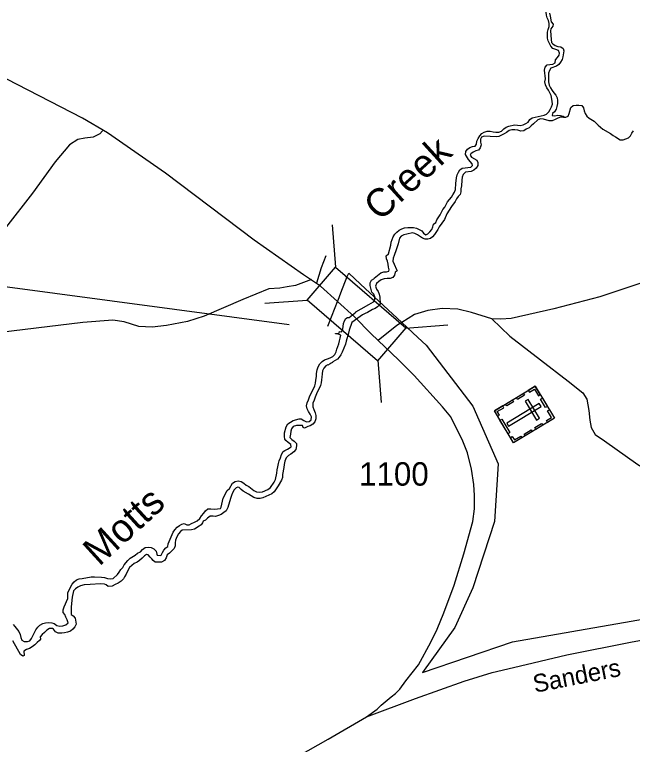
# Model space of a CAD drawing. Extents: x 2290055 to 2389491, y 66597 to 237875.
# Drawn here: x 2326214 to 2329512, y 137523 to 141421 of the extents above; entities that cross this region are included whole.
import ezdxf

# ---------------------------------------------------------------- set-up
doc = ezdxf.new("R2010")
doc.units = 0
for name, color, linetype in [('Exist Boundary Political Urban Extension UEB', 7, 'Continuous'), ('Exist Cultural Cemetery CELL', 7, 'Continuous'), ('Exist Hydrographic Creek Double Shore', 7, 'Continuous'), ('Exist Hydrographic Creek Single Shore', 7, 'Continuous'), ('Exist Hydrographic Creek Single Shore Label', 7, 'Continuous'), ('Exist Road Non-System Type 51', 7, 'Continuous'), ('Exist Road Secondary Structure Standard Bridge CELL', 7, 'Continuous'), ('Exist Road Secondary Structure Standard Bridge Number Label', 7, 'Continuous'), ('Exist Road Secondary Type 51 Attributed', 7, 'Continuous'), ('Exist Road Secondary Type 51 Label', 7, 'Continuous'), ('Exist Road Secondary Type 51 Number Label', 7, 'Continuous')]:
    doc.layers.add(name, color=color, linetype=linetype)

msp = doc.modelspace()

# ---------------------------------------------------------------- linework, layer by layer
at = {"layer": 'Exist Boundary Political Urban Extension UEB'}
for p, q in [((2327955.6, 139934.4), (2327989.9, 140022.3)), ((2328060.4, 139981.7), (2328281, 139776.5)), ((2327940.7, 139896), (2327955.6, 139934.4)), ((2327925.4, 139856.9), (2327937.8, 139888.8)), ((2327937.8, 139888.8), (2327940.7, 139896)), ((2327886.7, 139757.7), (2327925.4, 139856.9)), ((2328281, 139776.5), (2328367.1, 139696.3))]:
    msp.add_line(p, q, dxfattribs=at)
for points in [[(2327989.9, 140022.3), (2327997.1, 140040.6), (2328060.4, 139981.7)], [(2328367.1, 139696.3), (2328410.2, 139656.2), (2328660, 139329.4), (2328794.5, 139021.8), (2328775.3, 138714.2), (2328660, 138358.6), (2328563.9, 138147.1), (2328391, 137906.8), (2328871.4, 138070.2), (2330139.6, 138291.3), (2331049.1, 138487.4)]]:
    msp.add_lwpolyline(points, dxfattribs=at)
at = {"layer": 'Exist Cultural Cemetery CELL'}
for points in [[(2328992.9, 139435.8), (2329095.8, 139265.3), (2328877.8, 139133.8), (2328774.9, 139304.2)], [(2328955.8, 139413.4), (2328961.7, 139403.7), (2328989.3, 139420.3), (2329010.2, 139385.6), (2329019.7, 139391.3), (2328992.9, 139435.8)], [(2328892.3, 139375.1), (2328929.4, 139397.5), (2328935.3, 139387.7), (2328898.2, 139365.4)], [(2328834.8, 139340.4), (2328871.9, 139362.8), (2328877.7, 139353), (2328840.7, 139330.7)], [(2328955.7, 139365.7), (2328939.7, 139356), (2329000.6, 139255.2), (2329016.6, 139264.9)], [(2329031.2, 139372.4), (2329058, 139328), (2329048.2, 139322.1), (2329021.4, 139366.5)], [(2328792, 139275.9), (2328801.9, 139281.9), (2328790.5, 139300.7), (2328825.1, 139321.6), (2328819.4, 139331.1), (2328774.9, 139304.3)], [(2329024.2, 139327.3), (2329014.5, 139343.3), (2328840.9, 139238.5), (2328850.5, 139222.5)], [(2329058.7, 139242.9), (2329052.8, 139252.6), (2329080.4, 139269.2), (2329059.4, 139303.9), (2329069, 139309.7), (2329095.8, 139265.2)], [(2328814.4, 139261), (2328858.3, 139188.3), (2328848.5, 139182.4), (2328804.7, 139255.1)], [(2328933.8, 139180.8), (2328970.8, 139203.2), (2328976.7, 139193.5), (2328939.6, 139171.1)], [(2328990.2, 139214.9), (2329027.3, 139237.3), (2329033.2, 139227.5), (2328996.1, 139205.1)], [(2328860.6, 139162.1), (2328870.5, 139168.1), (2328881.8, 139149.2), (2328916.4, 139170.1), (2328922.2, 139160.6), (2328877.8, 139133.8)]]:
    msp.add_lwpolyline(points, close=True, dxfattribs=at)
at = {"layer": 'Exist Hydrographic Creek Double Shore'}
for points in [[(2328500.5, 140379.3), (2328510.2, 140393.3), (2328525.5, 140421.8), (2328545.7, 140445.3), (2328553, 140458.6), (2328562, 140471.9), (2328567.5, 140486.9), (2328570, 140518.7), (2328573.5, 140549.5), (2328576, 140564.4), (2328583, 140578.8), (2328591.5, 140592.2), (2328603.5, 140600.8), (2328619, 140603.1), (2328634.2, 140603.8), (2328649.5, 140606.1), (2328658, 140614.8), (2328657.2, 140624.1), (2328636.5, 140647.7), (2328620, 140674.7), (2328622.5, 140689.7), (2328631.2, 140702.8), (2328644, 140711.4), (2328658.7, 140715.9), (2328672.7, 140717.7), (2328679, 140729.4), (2328681.2, 140745.8), (2328688.5, 140760.1), (2328696.7, 140773.4), (2328708.2, 140785.4), (2328721, 140793.6), (2328736.2, 140798.3), (2328752, 140797.8), (2328768.2, 140795.7), (2328783, 140792.5), (2328798.2, 140792.7), (2328812.7, 140799.3), (2328825, 140810.6), (2328837.2, 140819.9), (2328851.7, 140825.2), (2328882.2, 140832.1), (2328898, 140831.3), (2328912.7, 140828.5), (2328928.5, 140831.5), (2328943, 140838.8), (2328955.7, 140847), (2328963.7, 140860.3), (2328977.2, 140869.2), (2328992.5, 140874), (2329040, 140884.5), (2329054, 140890), (2329066, 140901.2), (2329073.7, 140914.5), (2329080.5, 140928.6), (2329085, 140943.3), (2329084, 140959.1), (2329077.5, 140989.5), (2329071.2, 141004.1), (2329064.2, 141017.6), (2329055, 141030.8), (2329047.7, 141046), (2329044.7, 141061.4), (2329047.5, 141077.3), (2329042.5, 141124.9), (2329046.2, 141140.7), (2329056, 141152.7), (2329071.7, 141154.9), (2329087, 141156), (2329099, 141164.2), (2329102, 141179.3), (2329111.7, 141191.7), (2329120.2, 141204.7), (2329123, 141215.1), (2329116.7, 141229.3), (2329102.5, 141235.3), (2329087.5, 141239.9), (2329076.7, 141251.8), (2329069.2, 141266), (2329063, 141280.4), (2329059, 141295.6), (2329058.2, 141311.9), (2329058.7, 141327), (2329062, 141341.9), (2329067, 141357.3), (2329068.2, 141373.4), (2329064, 141389.5), (2329056.7, 141403.3), (2329053, 141417.9), (2329050.7, 141433.6)], [(2329070.2, 141428.5), (2329072.2, 141412.7), (2329078.5, 141381.9), (2329088.2, 141370.4), (2329086.5, 141359.4), (2329077.2, 141345.4), (2329074, 141334.4), (2329077.7, 141288), (2329080, 141272.8), (2329086.5, 141264.4), (2329099, 141255.2), (2329114.2, 141250.9), (2329130, 141248.9), (2329142.5, 141239.2), (2329146, 141227.8), (2329141, 141196.3), (2329137, 141181.2), (2329128.5, 141167.1), (2329118.7, 141155.2), (2329106, 141146.4), (2329077, 141135.8), (2329068.7, 141123), (2329064.5, 141107.4), (2329064.5, 141076.8), (2329063.5, 141061.1), (2329067.5, 141044.6), (2329075, 141029.8), (2329083.2, 141016.4), (2329092.5, 141003.2), (2329103, 140990.6), (2329110, 140977), (2329111.5, 140962), (2329111.2, 140946), (2329109, 140930.4), (2329105, 140915.6), (2329096, 140902.5), (2329084.7, 140892), (2329084.2, 140881.3), (2329098, 140880.5), (2329113, 140883.3), (2329128.5, 140882.5), (2329143.5, 140878.2), (2329143.7, 140874)], [(2329143.7, 140874), (2329128.5, 140872.8), (2329113, 140867.4), (2329099, 140860.1), (2329083.2, 140854.5), (2329068.2, 140854.1), (2329037.2, 140863.4), (2329021.7, 140864.2), (2329006.5, 140859.3), (2328983.5, 140837.5), (2328971, 140827.5), (2328960.7, 140815.6), (2328945.5, 140809.7), (2328932.7, 140799.8), (2328917, 140799), (2328900.7, 140803.5), (2328884.5, 140805.1), (2328869, 140805.3), (2328853.5, 140801.5), (2328840.2, 140791.2), (2328827, 140783.7), (2328799.2, 140769.8), (2328784.2, 140768.3), (2328721.2, 140771.1), (2328706.5, 140765.8), (2328701.7, 140755.7), (2328701.2, 140740), (2328704.2, 140724.6), (2328699.7, 140710), (2328689.7, 140697.5), (2328675.2, 140693.4), (2328661.7, 140686.7), (2328649.5, 140677.3), (2328646, 140670.4), (2328652.2, 140659.5), (2328680.5, 140643.6), (2328686.5, 140630.7), (2328686.2, 140614.9), (2328677.5, 140601), (2328665, 140589.9), (2328651.5, 140582.3), (2328620, 140578.8), (2328609, 140567.5), (2328603.2, 140553.2), (2328600.7, 140537.6), (2328598.7, 140505.8), (2328596.5, 140490.6), (2328595.2, 140475.2), (2328592.5, 140461), (2328582, 140449.6), (2328572.2, 140437.1), (2328565.2, 140423.5), (2328546.2, 140396.9), (2328522, 140356.3), (2328509, 140326.7), (2328479.7, 140287.8), (2328472.5, 140273.6), (2328455, 140246.4), (2328445.5, 140234.8), (2328433.2, 140225.5), (2328420.5, 140220.9), (2328405.5, 140222.4), (2328390.5, 140226.2), (2328364.7, 140244.5), (2328351.2, 140251.3), (2328338.2, 140255), (2328307.7, 140248.7), (2328291.7, 140243.9), (2328278.2, 140237.1), (2328268, 140226.8), (2328261.5, 140195.9), (2328256, 140180.7), (2328251.5, 140164.9), (2328239.5, 140134.9), (2328235.5, 140119.6), (2328233.5, 140104), (2328239.5, 140088.6), (2328253.2, 140060.2), (2328255.2, 140052.4), (2328245.7, 140045.6), (2328241.7, 140030), (2328233.5, 140017.2), (2328218.5, 140011.6), (2328203.5, 140011.4), (2328187.5, 140009.9), (2328171.2, 140005.2), (2328157.7, 139995.5), (2328146, 139984.7), (2328139.7, 139970.3), (2328146.5, 139955.2), (2328154.5, 139941.8), (2328159.5, 139927), (2328163.7, 139911.8), (2328164.5, 139875.6)], [(2327672, 139234.9), (2327685.7, 139244.5), (2327701.2, 139252.6), (2327732, 139262.8), (2327743.5, 139261.4), (2327758, 139253), (2327771.5, 139246.7), (2327786.7, 139248.6), (2327796.7, 139256.4), (2327798.2, 139271.8), (2327791.5, 139287.3), (2327783.2, 139300.6), (2327775, 139316), (2327771.7, 139331.4), (2327776.2, 139347.6), (2327782.5, 139363.7), (2327787.2, 139379.1), (2327816.5, 139437.8), (2327820, 139452), (2327822.5, 139469.1), (2327824.7, 139488.1), (2327825.2, 139504.8), (2327828.5, 139523.1), (2327833.7, 139539.8), (2327842.7, 139554.9), (2327855.5, 139567.9), (2327868.5, 139577.8), (2327883.5, 139582.3), (2327899, 139588.3), (2327912.5, 139595.5), (2327923.5, 139606.1), (2327930, 139619.6), (2327934, 139634.1), (2327944.7, 139662.5), (2327948, 139677.9), (2327952.5, 139693.1), (2327954.5, 139708.4), (2327941.7, 139713.7), (2327926.2, 139715.9), (2327926, 139717.6), (2327941.2, 139717.7), (2327946.2, 139720), (2327948.2, 139727.7), (2327959.2, 139727.3), (2327965.7, 139741.1), (2327969.5, 139771.6), (2327974.2, 139785.9), (2327982.5, 139798.6), (2327990, 139804), (2328000, 139802.8), (2328035.5, 139832.2), (2328035.7, 139833.7), (2328063, 139849.8), (2328104, 139871.9), (2328130.2, 139887.3), (2328136.7, 139899.2), (2328136.7, 139914.4), (2328131.2, 139927.1), (2328121.2, 139938.7), (2328116, 139960), (2328111.2, 139974.7), (2328111, 139989.2), (2328118.5, 140002.2), (2328131.7, 140009.9), (2328133, 140013.1), (2328169.5, 140041.3), (2328184.2, 140046.6), (2328199.7, 140046.4), (2328211.7, 140050.7), (2328213.2, 140057.7), (2328210.2, 140072.5), (2328208.2, 140087.7), (2328205, 140103.3), (2328199.5, 140117.2), (2328197.5, 140132.5), (2328209.2, 140143.2), (2328221.5, 140188.9), (2328224.5, 140205), (2328229, 140220.4), (2328235, 140234.3), (2328242.7, 140247.5), (2328253.7, 140259.2), (2328266, 140269.3), (2328280.2, 140276.9), (2328296, 140281.4), (2328312.2, 140284.1), (2328343.5, 140283.6), (2328359.5, 140279.5), (2328387.5, 140266.4), (2328396.5, 140253.7), (2328408.2, 140245.6), (2328420.2, 140249.9), (2328431.2, 140260.6), (2328440.5, 140272.6), (2328446, 140286.7), (2328450.2, 140301), (2328461.7, 140310.9), (2328468.2, 140324.9), (2328485, 140351.5), (2328500.5, 140379.3)], [(2328164.5, 139875.6), (2328162.5, 139871.4), (2328151.7, 139860.8), (2328139, 139851.7), (2328125, 139846.2), (2328098.5, 139830.3), (2328084.5, 139824.5), (2328071, 139817.4), (2328058, 139809.1), (2328013.5, 139777), (2328000, 139735), (2327997, 139720.1), (2327983, 139676.4), (2327979.5, 139661.3), (2327962.2, 139618), (2327955.2, 139604), (2327947.2, 139590.8), (2327937, 139579.8), (2327913, 139565.8), (2327910, 139562.6), (2327903.5, 139559.8), (2327898.2, 139555.9), (2327885.2, 139549.1), (2327885, 139550.6), (2327876, 139545), (2327863.7, 139533.3), (2327858, 139518), (2327855, 139502.9), (2327853, 139484.6), (2327852.5, 139469.4), (2327850, 139454.5), (2327846, 139439.2), (2327826, 139396.3), (2327818.5, 139378), (2327812.7, 139360.9), (2327805.5, 139344.9), (2327806.5, 139326.8), (2327811.7, 139311.2), (2327818.5, 139294.9), (2327821.7, 139279.2), (2327822, 139261.8), (2327815.7, 139245.6), (2327806.5, 139233.2), (2327791.7, 139224), (2327778.7, 139221.1), (2327762, 139212.8), (2327753.5, 139215.3), (2327750, 139226.2), (2327735.7, 139227.1), (2327718.5, 139226.4), (2327701.5, 139221), (2327692.5, 139209.1), (2327688, 139195.3), (2327686.7, 139179.9), (2327683.7, 139162.5), (2327693.7, 139152.2), (2327707, 139142.1), (2327718, 139130.6), (2327718.5, 139117.7), (2327714.2, 139097.4), (2327703.5, 139085.1), (2327689, 139074), (2327675.7, 139065.7), (2327663, 139053.9), (2327656.5, 139036.3), (2327653.2, 139018.7), (2327651, 139002.1), (2327644.2, 138965.1), (2327643.7, 138948.6), (2327637.7, 138933.6), (2327621.5, 138904.5), (2327610, 138887.3), (2327598.5, 138872.9), (2327586, 138861.8), (2327570.7, 138853.7), (2327539.5, 138840.5), (2327524, 138836.7), (2327508, 138836.2), (2327490, 138841), (2327462, 138859.5), (2327434.7, 138875.1), (2327422.7, 138884.9), (2327412, 138895.9), (2327405.7, 138897.5), (2327396.2, 138894.3), (2327385.5, 138883.5), (2327377, 138867.3), (2327371.5, 138853.3), (2327367, 138836.5), (2327351.7, 138787.5), (2327342.7, 138771.2), (2327330.7, 138761), (2327317, 138750.8), (2327302.5, 138745.3), (2327286, 138739.9), (2327274, 138742.1), (2327257, 138741.8), (2327243.7, 138731.8)], [(2327107.2, 138698.6), (2327119.2, 138702.8), (2327132.5, 138695.6), (2327144.7, 138695.3), (2327158.5, 138703.2), (2327173.7, 138709.5), (2327188, 138717.9), (2327202.5, 138729.9), (2327212.2, 138744.3), (2327223.7, 138758.5), (2327232.5, 138770.9), (2327244.7, 138780.5), (2327261.7, 138781), (2327278.5, 138779.9), (2327297, 138780.6), (2327312, 138782.5), (2327316.7, 138789.8), (2327327.2, 138837.6), (2327348.2, 138879.1), (2327360.2, 138890.6), (2327377.2, 138917.8), (2327390.7, 138927.4), (2327408, 138930.4), (2327423.7, 138927.5), (2327437.5, 138917.8), (2327449, 138907.9), (2327463.5, 138900.1), (2327491.2, 138879.7), (2327504.5, 138872.1), (2327519, 138870.4), (2327536.7, 138871.9), (2327566, 138885.3), (2327579.5, 138895.1), (2327599.5, 138923), (2327606, 138938.4), (2327613.7, 138971.6), (2327615.5, 138988.8), (2327619.5, 139005.6), (2327622, 139022.8), (2327626.2, 139037.5), (2327633, 139053.7), (2327638.2, 139070.9), (2327647, 139086.9), (2327656.5, 139093.7), (2327671, 139099.1), (2327685, 139108.2), (2327689.5, 139112.9), (2327688.5, 139125.5), (2327674.7, 139135.2), (2327661, 139146.3), (2327655.5, 139153), (2327654, 139168.3), (2327653.7, 139187), (2327662.7, 139219.8), (2327672, 139234.9)], [(2327243.7, 138731.8), (2327232.7, 138721.5), (2327220.5, 138714.7), (2327216.5, 138706), (2327210, 138695.2), (2327199, 138689.2), (2327173.5, 138673.2), (2327158.2, 138668.8), (2327108.5, 138667.1), (2327099, 138660), (2327088.7, 138647.5), (2327079.5, 138631.8), (2327073, 138614.5), (2327070.2, 138599.5), (2327070.5, 138584.3), (2327064.7, 138568.8), (2327052, 138554.9), (2327040.5, 138544.2), (2327028, 138535.2), (2327022.7, 138518.9), (2327013.5, 138504.4), (2326998.5, 138497.2), (2326964.2, 138496.2), (2326952.5, 138504.5), (2326945.7, 138514.8), (2326937, 138522.4), (2326926.7, 138534.7), (2326917.5, 138537.3), (2326906.2, 138530.8), (2326894.2, 138517.7), (2326880.5, 138505.9), (2326867.7, 138496.2), (2326851.5, 138489.2), (2326826.5, 138467.2), (2326815.7, 138448.2), (2326809.2, 138432.5), (2326800, 138417.8), (2326794.2, 138406.6), (2326783, 138394.5), (2326766, 138383.9), (2326750, 138377.4), (2326733.7, 138368.2), (2326712.2, 138367.2), (2326702.7, 138374.7), (2326692.7, 138378.8), (2326671.7, 138379.9), (2326616.5, 138377.2), (2326584.5, 138374.6), (2326565.7, 138370.3), (2326552, 138363.1), (2326538, 138354.3), (2326528.7, 138342.5), (2326520.2, 138310.3), (2326515.5, 138258.1), (2326516.2, 138217.7), (2326525.5, 138210.6), (2326536, 138196.9), (2326542.2, 138165.5), (2326535, 138150.9), (2326524.7, 138139.1), (2326512.2, 138128.3), (2326496, 138122.1), (2326480.7, 138118.8), (2326465, 138117.4), (2326446.5, 138117.1), (2326431.2, 138124.3), (2326421.7, 138138.8), (2326416.2, 138142.5), (2326400, 138142.2), (2326385.2, 138133.8), (2326373.5, 138121.3), (2326360, 138110.1), (2326350.7, 138097.4), (2326351.7, 138085.1), (2326347.2, 138077.3), (2326334.2, 138066.7), (2326321.2, 138054.1), (2326307.5, 138043.9), (2326292.5, 138035.9), (2326277.7, 138030.5), (2326263.5, 138021.8), (2326264.7, 137997.2), (2326257, 137994.8), (2326244.7, 138003), (2326204, 138076.3)], [(2326205.5, 138162.7), (2326215.2, 138153.1), (2326235.5, 138126.8), (2326242.5, 138110.3), (2326247, 138093.3), (2326253, 138079.3), (2326265, 138072.5), (2326282.2, 138072.3), (2326294.5, 138076.5), (2326303.7, 138089.1), (2326327.5, 138134.5), (2326337.2, 138148.6), (2326348.5, 138160.6), (2326363.5, 138168.2), (2326378, 138172.8), (2326395.5, 138173.5), (2326412.2, 138172.9), (2326425.2, 138169), (2326439.5, 138158.6), (2326454.7, 138155.4), (2326470.2, 138155.9), (2326486.5, 138160.8), (2326498.7, 138172.6), (2326494, 138188.3), (2326487.2, 138201.8), (2326481.2, 138216.1), (2326472.2, 138227.2), (2326473.5, 138242.3), (2326477.5, 138258), (2326497.7, 138301.9), (2326497.5, 138317.9), (2326498.5, 138333.7), (2326521.2, 138378.3), (2326532.2, 138390.7), (2326544.2, 138401.5), (2326558.5, 138406.5), (2326574, 138409.8), (2326623, 138417.6), (2326639.5, 138418.4), (2326676.7, 138416.9), (2326693.2, 138414.3), (2326709.5, 138409.8), (2326726, 138406.5), (2326739.7, 138408.7), (2326763.7, 138430.7), (2326772.5, 138443.4), (2326780, 138457.6), (2326791.5, 138467.6), (2326798.2, 138481.3), (2326817.2, 138505.4), (2326830.2, 138517), (2326856.7, 138533.8), (2326869.5, 138544.9), (2326886, 138551.3), (2326897, 138564.2), (2326910.7, 138574.3), (2326928.2, 138577.1), (2326943.2, 138574.6), (2326957, 138567.1), (2326970, 138554.3), (2326973, 138539.5), (2326975, 138533.9), (2326991.5, 138531.7), (2326996.5, 138533), (2327002.5, 138548), (2327010.7, 138560.9), (2327021.5, 138572.3), (2327031.7, 138580.6), (2327033, 138594.8), (2327060.5, 138657), (2327069, 138669.9), (2327081.5, 138682.9), (2327094, 138691.6), (2327107.2, 138698.6)]]:
    msp.add_lwpolyline(points, dxfattribs=at)
at = {"layer": 'Exist Hydrographic Creek Single Shore'}
msp.add_lwpolyline([(2329143.7, 140874), (2329156.5, 140874.1), (2329168.7, 140879), (2329174.2, 140893.6), (2329184, 140924.1), (2329196, 140935.2), (2329211, 140938.1), (2329226.5, 140937.8), (2329242, 140934.9), (2329251, 140923.4), (2329254.2, 140907.8), (2329259.2, 140892.6), (2329268.7, 140878.7), (2329281.2, 140868.6), (2329307.7, 140852.3), (2329330, 140830.4), (2329353.5, 140808.9), (2329395.2, 140785.5), (2329408.7, 140776.2), (2329421.7, 140768.8), (2329446.5, 140751.9), (2329462, 140752.9), (2329476.7, 140757.3), (2329492, 140763.3), (2329502.5, 140773.4), (2329509.7, 140787.7), (2329518.2, 140800.3)], dxfattribs=at)
at = {"layer": 'Exist Road Non-System Type 51'}
msp.add_line((2328281, 139776.5), (2328260.2, 139763.2), dxfattribs=at)
for points in [[(2328028.7, 139806), (2327847.1, 139971.2), (2327756.3, 140031.8), (2327492.1, 140216), (2327019.7, 140573.7), (2326708.8, 140789.5), (2326576.8, 140868.3), (2326111.2, 141105.9), (2325826.1, 141234.8), (2325346.2, 141478.1), (2325060.8, 141616.8), (2324507.2, 141915), (2324403.5, 142000.4), (2324241.2, 142151), (2324003.7, 142372), (2323895, 142489.1), (2323706.8, 142665.7), (2323590.1, 142780.9), (2323138.9, 143297.5), (2322994.9, 143465.6), (2322585, 144021.8)], [(2326683.5, 140800.7), (2326668.1, 140784), (2326633, 140766.5), (2326589.2, 140760.9), (2326551.4, 140753.5), (2326506.3, 140725.4), (2326430.1, 140634.4), (2326308.7, 140467.5), (2326165.7, 140282), (2326030.2, 140116.5), (2325879, 139946.4), (2325720.3, 139760), (2325673.7, 139728.3)], [(2327874.6, 140132.8), (2327851, 140068.3), (2327825.9, 139987.2)], [(2327799.3, 140006.2), (2327712.5, 139974.9), (2327668.6, 139966.7)], [(2329653.4, 140019.4), (2329337.6, 139913.1), (2329092, 139849.2), (2328864, 139798.2), (2328810, 139794.1), (2328762, 139796.1)], [(2327668.6, 139966.7), (2327629.1, 139959.4), (2327571.1, 139957.2), (2327431.3, 139899.8), (2327224.8, 139809.6), (2327136, 139782.1), (2327024.9, 139759.7), (2326947.2, 139750.7), (2326876.7, 139755.8), (2326798, 139780.6), (2326737.6, 139788.3), (2326577.9, 139776.1), (2326329, 139746.3), (2326078.1, 139716.3), (2325908.6, 139705.7), (2325750.7, 139697.2), (2325710.4, 139703.8), (2325673.7, 139728.3)], [(2328762, 139796.1), (2328652.7, 139829.9), (2328579.8, 139847), (2328495.6, 139851.9), (2328420.2, 139840.7), (2328348.8, 139819.8), (2328281, 139776.5)], [(2328762, 139796.1), (2328857.5, 139704.1), (2329020.8, 139576.3), (2329169.3, 139462.4), (2329247.9, 139401.5), (2329269, 139366.2), (2329279.5, 139306.6), (2329285.5, 139254.6), (2329291, 139215.1), (2329312.5, 139177.9), (2329362.1, 139143.7), (2329541, 139018.9), (2329739.6, 138902.7), (2329920.2, 138791.6), (2329992.3, 138736.4), (2330065.1, 138663.5), (2330120.9, 138621.7), (2330292.5, 138580.2), (2330460.9, 138570.8), (2330477.4, 138571.1)], [(2328260.2, 139763.2), (2328245.4, 139753.7), (2328154.5, 139680.2)]]:
    msp.add_lwpolyline(points, dxfattribs=at)
at = {"layer": 'Exist Road Secondary Structure Standard Bridge CELL'}
for p, q in [((2327909.8, 140297.3), (2327926.5, 140071.5)), ((2327549.6, 139879.3), (2327775.4, 139896.1)), ((2328301.4, 139747.1), (2328527.2, 139763.9)), ((2328153.7, 139575.6), (2328170.5, 139349.9))]:
    msp.add_line(p, q, dxfattribs=at)
msp.add_lwpolyline([(2327926.5, 140071.5), (2328302.1, 139747.9), (2328151, 139572.5), (2327775.4, 139896.1)], close=True, dxfattribs=at)
at = {"layer": 'Exist Road Secondary Structure Standard Bridge Number Label'}
msp.add_line((2327679.6, 139763.5), (2324960, 140128.2), dxfattribs=at)
at = {"layer": 'Exist Road Secondary Type 51 Attributed'}
for points in [[(2328093.1, 137671.1), (2328148.5, 137711.9), (2328170.8, 137732.1), (2328224.6, 137776.9), (2328247, 137794.8), (2328270.1, 137818.8), (2328302.9, 137863.3), (2328369.7, 137947.7), (2328436.4, 138068.3), (2328470.4, 138138.6), (2328505.6, 138225.4), (2328560.6, 138374.2), (2328612.2, 138541.7), (2328660.2, 138712.8), (2328668.4, 138780.7), (2328669.6, 138852.2), (2328664.9, 138912), (2328653.2, 138994), (2328630.9, 139080.5), (2328606.3, 139143.2), (2328543.1, 139272.9), (2328497.4, 139325.6), (2328347.4, 139493.1), (2328263, 139576.3), (2328117.7, 139715.8), (2328028.7, 139806)], [(2328093.1, 137671.1), (2328354.4, 137767.9), (2328614, 137861.1), (2328763.5, 137906.7), (2328877.3, 137933.9), (2329162.4, 138001.2), (2329510.6, 138071.2), (2329826.2, 138127.2), (2330305.4, 138212.7), (2330734.5, 138293.6), (2331336.7, 138411.8), (2331817.1, 138503.6), (2332148.2, 138564.2), (2332304.8, 138595.7), (2332717.4, 138677.3), (2332882, 138707.3), (2332990.1, 138729.5), (2333073.9, 138740)], [(2326298.5, 134858.7), (2326310.6, 134952.4), (2326320.1, 135036.1), (2326327.3, 135117.9), (2326341.9, 135223.4), (2326366.5, 135382.4), (2326411.3, 135684.8), (2326444.9, 135868.5), (2326480.7, 136121.6), (2326530, 136437.4), (2326544.2, 136542.8), (2326561.8, 136624.8), (2326585.6, 136690.1), (2326612.6, 136745), (2326631.2, 136775.1), (2326644.7, 136790.7), (2326681, 136830.1), (2326723.5, 136868.4), (2326790.9, 136915.1), (2326932.9, 137008.6), (2327259.7, 137194.5), (2327886.9, 137551.6), (2328093.1, 137671.1)]]:
    msp.add_lwpolyline(points, dxfattribs=at)

# ---------------------------------------------------------------- texts
at = {"layer": 'Exist Hydrographic Creek Single Shore Label'}
for s, p in [('Creek', (2328163.3, 140313)), ('Motts', (2326664.8, 138470.5))]:
    msp.add_text(s, height=150, rotation=42.3404, dxfattribs=at).set_placement(p)
at = {"layer": 'Exist Road Secondary Type 51 Label'}
msp.add_text('Sanders', height=95, rotation=11.1457, dxfattribs=at).set_placement((2328991.2, 137798.1))
at = {"layer": 'Exist Road Secondary Type 51 Number Label'}
msp.add_text('1100', height=125, dxfattribs=at).set_placement((2328052.7, 138905))

doc.saveas('drawing.dxf')
